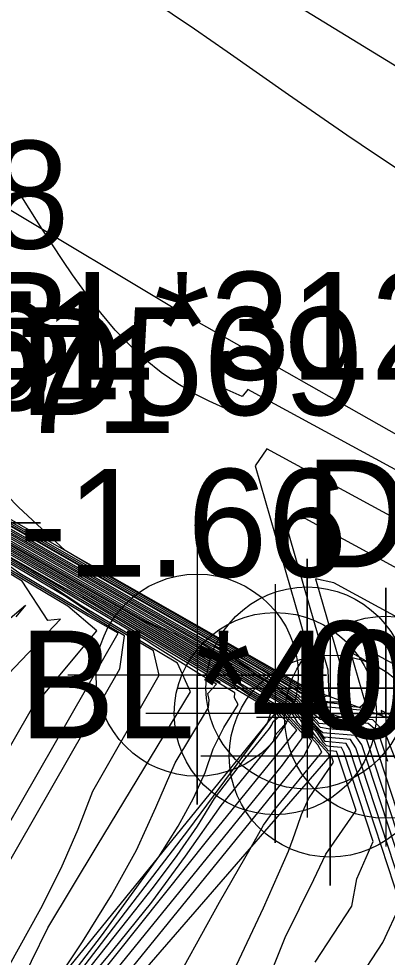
# Model space of a CAD drawing. Extents: x 2356077 to 2359823, y 225951 to 227822.
# Drawn here: x 2357225.12 to 2357233.67, y 226896.52 to 226918.29 of the extents above; entities that cross this region are included whole.
import ezdxf

# ---------------------------------------------------------------- set-up
doc = ezdxf.new("R2010")
doc.units = 0
for name, color, linetype in [('DTM Contours Major', 7, 'Continuous'), ('DTM Contours Minor', 7, 'Continuous'), ('Exist DTM Breakline', 7, 'Continuous'), ('Exist DTM Breakline Cogo Comment', 7, 'Continuous'), ('Exist DTM Breakline Cogo Point CELL', 7, 'Continuous'), ('Exist DTM Breakline Underwater', 7, 'Continuous'), ('Exist DTM Breakline Underwater Cogo Comment', 7, 'Continuous'), ('Exist DTM Breakline Underwater Cogo Point CELL', 7, 'Continuous'), ('Exist DTM Drainline Cogo Comment', 7, 'Continuous'), ('Exist DTM Drainline Cogo Elevation', 7, 'Continuous'), ('Exist DTM Drainline Cogo Number', 7, 'Continuous'), ('Exist DTM Drainline Cogo Point CELL', 7, 'Continuous'), ('Exist DTM Regular Point Underwater CELL', 7, 'Continuous'), ('Exist DTM Regular Point Underwater Cogo Elevation', 7, 'Continuous'), ('Exist DTM Regular Point Underwater Cogo Number', 7, 'Continuous'), ('Exist Roads EOP', 7, 'Continuous'), ('Exist Structure Minor Head and End Wall', 7, 'Continuous'), ('Exist Structure Minor Head and End Wall Cogo Comment', 7, 'Continuous'), ('Exist Structure Minor Head and End Wall Cogo Point CELL', 7, 'Continuous'), ('PH Exist DTM Breakline', 7, 'Continuous')]:
    doc.layers.add(name, color=color, linetype=linetype)

msp = doc.modelspace()

# ---------------------------------------------------------------- linework, layer by layer
at = {"layer": 'DTM Contours Major'}
for points in [[(2357237.424, 226904.758), (2357230.879, 226908.313), (2357230.606, 226907.918), (2357231.879, 226903.498), (2357231.951, 226902.711), (2357231.821, 226902.69), (2357231.807, 226902.698), (2357231.786, 226902.73), (2357231.781, 226902.736), (2357231.747, 226902.74), (2357231.757, 226902.752), (2357227.128, 226905.403), (2357226.195, 226905.957), (2357225.118, 226906.959), (2357224.074, 226908.028), (2357223.065, 226909.153), (2357222.097, 226910.321), (2357221.174, 226911.522), (2357220.301, 226912.744), (2357219.54, 226913.882), (2357218.821, 226915.009), (2357217.487, 226917.159), (2357216.862, 226918.146), (2357216.257, 226919.05)], [(2357233.856, 226901.132), (2357233.621, 226901.724), (2357233.331, 226902.029), (2357232.561, 226902.098), (2357232.352, 226902.158), (2357232.022, 226902.245), (2357231.925, 226902.314), (2357231.71, 226902.549), (2357231.653, 226902.548), (2357231.616, 226902.589), (2357230.902, 226903.036), (2357229.763, 226903.692), (2357228.837, 226904.215), (2357215.323, 226911.943), (2357214.385, 226912.462), (2357213.552, 226913.001), (2357213.07, 226913.366), (2357212.357, 226913.915), (2357212.14, 226914.11), (2357211.958, 226914.428), (2357211.816, 226914.803), (2357211.558, 226916.284), (2357211.532, 226916.933), (2357211.863, 226918.38)], [(2357228.957, 226896.315), (2357229.782, 226897.794), (2357230.516, 226899.075), (2357230.799, 226899.582), (2357231.065, 226899.945), (2357232.149, 226901.279), (2357232.062, 226901.444), (2357231.596, 226901.954), (2357231.494, 226902.129), (2357231.411, 226902.219), (2357231.268, 226902.363), (2357229.795, 226903.235), (2357228.026, 226904.29), (2357227.583, 226904.551), (2357217.879, 226910.101), (2357214.913, 226911.743), (2357212.683, 226913.186), (2357212.245, 226913.476), (2357211.933, 226913.716), (2357211.599, 226913.918), (2357211.446, 226914.035), (2357211.281, 226914.131), (2357210.863, 226914.181), (2357210.277, 226913.354)], [(2357226.474, 226895.911), (2357227.66, 226897.399), (2357228.247, 226898.146), (2357228.793, 226898.876), (2357229.269, 226899.56), (2357229.663, 226900.198), (2357230.336, 226901.079), (2357230.94, 226901.823), (2357230.989, 226901.91), (2357231.025, 226901.985), (2357231.163, 226902.1), (2357231.109, 226902.159), (2357231.077, 226902.188), (2357230.203, 226902.704), (2357230.137, 226902.789), (2357226.249, 226905.103), (2357219.161, 226909.157), (2357215.19, 226911.354), (2357211.64, 226913.653), (2357211.77, 226913.493), (2357211.574, 226913.08), (2357211.403, 226912.903), (2357211.13, 226912.654), (2357209.975, 226910.344)], [(2357224.873, 226896.277), (2357225.638, 226897.652), (2357226.106, 226898.588), (2357226.498, 226899.487), (2357226.837, 226900.37), (2357228.379, 226903.058), (2357228.246, 226903.623), (2357226.84, 226904.462), (2357226.222, 226904.878), (2357224.89, 226905.67), (2357220.461, 226908.202), (2357216.308, 226910.5), (2357215.76, 226910.793), (2357215.133, 226911.138), (2357213.789, 226912.01), (2357213.019, 226910.797), (2357211.796, 226909.239), (2357208.575, 226902.444)], [(2357234.435, 226896.825), (2357232.944, 226901.378), (2357232.82, 226901.567), (2357232.214, 226901.621), (2357232.224, 226901.591), (2357232.132, 226901.721), (2357231.982, 226901.909), (2357231.821, 226902.092), (2357231.649, 226902.272), (2357231.465, 226902.448), (2357231.309, 226902.58), (2357229.167, 226903.854), (2357216.708, 226910.981)], [(2357224.359, 226903.912), (2357225.28, 226904.683), (2357225.054, 226904.415)]]:
    msp.add_lwpolyline(points, dxfattribs=at)
at = {"layer": 'DTM Contours Minor'}
for points in [[(2357258.815, 226901.155), (2357254.058, 226903.658), (2357251.108, 226905.209), (2357248.057, 226906.82), (2357245.016, 226908.442), (2357242.096, 226910.021), (2357239.409, 226911.507), (2357238.293, 226912.138), (2357237.237, 226912.748), (2357236.23, 226913.344), (2357235.262, 226913.935), (2357234.32, 226914.53), (2357233.395, 226915.136), (2357232.729, 226915.587), (2357231.377, 226916.526), (2357229.955, 226917.523), (2357229.2, 226918.046), (2357226.653, 226919.767)], [(2357236.995, 226902.724), (2357232.432, 226905.204), (2357232.006, 226905.297), (2357232.73, 226902.782), (2357232.673, 226902.442), (2357232.531, 226902.433), (2357232.378, 226902.438), (2357232.214, 226902.454), (2357232.038, 226902.484), (2357231.856, 226902.523), (2357231.72, 226902.672), (2357231.669, 226902.707), (2357231.082, 226903.056), (2357214.383, 226912.604), (2357214.177, 226912.721), (2357213.984, 226912.846), (2357213.934, 226912.865), (2357213.856, 226912.935), (2357213.65, 226913.094), (2357213.57, 226913.183), (2357213.237, 226913.932), (2357212.325, 226919.168)], [(2357237.059, 226903.823), (2357231.766, 226906.699), (2357231.297, 226906.639), (2357232.291, 226903.188), (2357232.312, 226902.576), (2357232.175, 226902.557), (2357232.042, 226902.552), (2357231.932, 226902.562), (2357231.847, 226902.58), (2357231.83, 226902.617), (2357231.747, 226902.708), (2357231.375, 226902.93), (2357214.131, 226912.793), (2357214.096, 226912.811), (2357214.047, 226912.874), (2357213.631, 226914.098), (2357212.762, 226919.087)], [(2357233.712, 226902.153), (2357233.53, 226902.245), (2357233.546, 226902.123), (2357233.396, 226902.174), (2357233.204, 226902.238), (2357231.976, 226902.35), (2357231.912, 226902.393), (2357231.742, 226902.579), (2357231.612, 226902.691), (2357231.548, 226902.723), (2357231.657, 226902.641), (2357230.61, 226903.263), (2357214.947, 226912.221), (2357214.904, 226912.222), (2357214.325, 226912.542), (2357213.699, 226912.948), (2357213.515, 226913.082), (2357212.787, 226913.642), (2357212.617, 226913.801), (2357212.403, 226914.225), (2357212.245, 226914.766), (2357211.769, 226917.503), (2357211.843, 226917.941), (2357212.023, 226918.727)], [(2357233.681, 226901.057), (2357233.456, 226901.746), (2357233.224, 226901.937), (2357232.111, 226902.037), (2357231.935, 226902.179), (2357231.61, 226902.53), (2357231.337, 226902.71), (2357230.72, 226903.075), (2357229.757, 226903.681), (2357229.649, 226903.752), (2357222.713, 226907.715), (2357220.593, 226908.888), (2357215.481, 226911.809), (2357214.459, 226912.374), (2357213.394, 226913.062), (2357211.923, 226914.19), (2357211.663, 226914.418), (2357211.509, 226914.639), (2357211.381, 226914.875), (2357211.22, 226915.794), (2357211.289, 226916.227), (2357211.653, 226917.817), (2357211.304, 226917.911), (2357208.974, 226917.943)], [(2357237.877, 226905.644), (2357230.432, 226909.689), (2357230.306, 226909.524), (2357229.748, 226909.777), (2357229.86, 226909.39), (2357229.879, 226909.261), (2357229.538, 226909.418), (2357229.216, 226909.582), (2357228.811, 226909.82), (2357228.426, 226910.085), (2357228.059, 226910.379), (2357227.705, 226910.706), (2357227.361, 226911.067), (2357227.024, 226911.464), (2357226.808, 226911.741), (2357226.59, 226912.036), (2357226.37, 226912.348), (2357226.144, 226912.681), (2357225.668, 226913.41), (2357225.231, 226914.095), (2357224.752, 226914.835)], [(2357232.941, 226895.898), (2357233.569, 226896.857), (2357233.976, 226897.744), (2357232.803, 226901.326), (2357232.715, 226901.474), (2357232.232, 226901.52), (2357232.107, 226901.711), (2357231.897, 226901.95), (2357231.442, 226902.448), (2357231.15, 226902.625), (2357228.945, 226903.938), (2357216.576, 226911.013), (2357214.72, 226912.039), (2357214.387, 226912.248), (2357213.101, 226913.083), (2357212.786, 226913.292), (2357211.691, 226914.134), (2357211.528, 226914.252), (2357211.122, 226914.517), (2357211.014, 226914.538), (2357210.729, 226914.572), (2357210.539, 226914.621)], [(2357221.204, 226888.629), (2357231.241, 226900.975), (2357231.745, 226901.66), (2357231.192, 226902.265), (2357230.388, 226902.74), (2357229.994, 226903.025), (2357230.016, 226903.006), (2357227.066, 226904.763), (2357218.381, 226909.729), (2357215.024, 226911.588), (2357212.032, 226913.525), (2357212.048, 226913.473), (2357211.798, 226913.648), (2357211.498, 226913.88), (2357211.397, 226913.93), (2357211.144, 226913.96), (2357210.409, 226912.76), (2357210.492, 226913.043), (2357207.489, 226906.389), (2357206.848, 226904.827), (2357204.42, 226898.717), (2357203.713, 226896.699), (2357202.867, 226894.571)], [(2357226.189, 226894.354), (2357231.738, 226901.179), (2357231.917, 226901.537), (2357231.224, 226902.294), (2357230.229, 226902.883), (2357230.275, 226902.901), (2357227.329, 226904.654), (2357218.127, 226909.917), (2357214.969, 226911.665), (2357212.586, 226913.208), (2357212.126, 226913.51), (2357212.011, 226913.598), (2357211.982, 226913.603), (2357211.734, 226913.756), (2357211.474, 226913.956), (2357211.342, 226914.03), (2357211.004, 226914.071), (2357210.355, 226913.059)], [(2357226.856, 226895.918), (2357229.536, 226899.283), (2357231.569, 226901.787), (2357231.155, 226902.239), (2357230.091, 226902.866), (2357230.107, 226902.903), (2357226.792, 226904.877), (2357218.641, 226909.538), (2357215.078, 226911.51), (2357212.397, 226913.247), (2357211.882, 226913.54), (2357211.8, 226913.582), (2357211.648, 226913.706), (2357211.522, 226913.803), (2357211.452, 226913.829), (2357211.325, 226913.845), (2357210.63, 226912.604), (2357210.504, 226912.507), (2357210.667, 226912.914), (2357206.787, 226904.316), (2357205.959, 226902.343), (2357204.07, 226897.589), (2357203.511, 226895.944)], [(2357218.838, 226886.321), (2357227.04, 226897.017), (2357228.373, 226898.844), (2357228.816, 226899.558), (2357229.176, 226900.209), (2357229.449, 226900.804), (2357229.634, 226901.349), (2357229.882, 226901.845), (2357230.208, 226902.384), (2357230.124, 226902.539), (2357230.132, 226902.649), (2357229.548, 226903.006), (2357229.794, 226902.895), (2357225.707, 226905.329), (2357219.68, 226908.776), (2357215.314, 226911.191), (2357214.908, 226911.45), (2357214.317, 226911.793), (2357212.837, 226912.753), (2357212.3, 226912.48), (2357210.776, 226909.264), (2357209.366, 226906.947)], [(2357225.854, 226895.743), (2357226.603, 226896.872), (2357227.277, 226897.96), (2357227.852, 226899.002), (2357228.305, 226899.991), (2357228.748, 226901.03), (2357229.525, 226902.315), (2357229.536, 226902.493), (2357229.509, 226902.639), (2357229.711, 226902.849), (2357229.368, 226903.052), (2357228.275, 226903.733), (2357228.078, 226903.868), (2357225.436, 226905.442), (2357219.94, 226908.584), (2357215.381, 226911.107), (2357214.485, 226911.642), (2357213.157, 226912.504), (2357212.714, 226912.287), (2357210.315, 226907.224), (2357209.224, 226905.155), (2357208.083, 226902.812), (2357206.922, 226900.321), (2357204.595, 226895.667)], [(2357235.525, 226902.39), (2357233.193, 226903.657), (2357233.224, 226903.366), (2357232.82, 226903.592), (2357233.156, 226902.422), (2357233.034, 226902.308), (2357232.872, 226902.325), (2357232.698, 226902.353), (2357232.511, 226902.394), (2357232.306, 226902.422), (2357231.911, 226902.46), (2357231.724, 226902.645), (2357231.756, 226902.566), (2357231.683, 226902.646), (2357231.313, 226902.871), (2357230.765, 226903.196), (2357214.663, 226912.402)], [(2357225.036, 226895.656), (2357225.797, 226897.204), (2357226.939, 226899.102), (2357229.104, 226902.678), (2357228.801, 226903.342), (2357226.584, 226904.665), (2357225.862, 226905.142), (2357225.158, 226905.558), (2357220.201, 226908.393), (2357215.437, 226911.029), (2357215.071, 226911.261), (2357214.717, 226911.45), (2357213.481, 226912.252), (2357213.149, 226912.136), (2357207.687, 226900.612), (2357205.943, 226897.446), (2357206.795, 226895.944)], [(2357218.753, 226888.013), (2357227.469, 226903.211), (2357227.572, 226903.976), (2357225.149, 226905.422), (2357224.596, 226905.795), (2357220.723, 226908.011), (2357215.597, 226910.846), (2357215.276, 226911.003), (2357214.109, 226911.76), (2357213.583, 226910.92), (2357212.408, 226909.197), (2357211.82, 226908.225), (2357210.357, 226905.137), (2357210.019, 226903.946), (2357209.35, 226901.748), (2357209.99, 226900.619), (2357210.246, 226899.828), (2357210.477, 226898.974), (2357210.764, 226898.112), (2357210.207, 226898.24), (2357215.909, 226888.706)], [(2357235.334, 226895.043), (2357233.199, 226901.563), (2357233.021, 226901.752), (2357232.298, 226901.817), (2357232.117, 226901.844), (2357231.576, 226902.435), (2357231.373, 226902.592), (2357230.559, 226903.107), (2357230.658, 226903.065), (2357229.727, 226903.618), (2357216.193, 226911.36)], [(2357234.888, 226895.923), (2357233.08, 226901.445), (2357232.923, 226901.659), (2357232.178, 226901.726), (2357232.124, 226901.77), (2357231.478, 226902.477), (2357231.303, 226902.595), (2357231.169, 226902.711), (2357230.995, 226902.813), (2357230.836, 226902.925), (2357230.776, 226902.943), (2357229.39, 226903.77), (2357216.496, 226911.144)], [(2357231.995, 226896.407), (2357232.845, 226897.706), (2357232.962, 226898.339), (2357233.34, 226899.202), (2357232.662, 226901.275), (2357232.609, 226901.382), (2357232.329, 226901.408), (2357232.262, 226901.421), (2357232.189, 226901.502), (2357232.051, 226901.716), (2357231.406, 226902.422), (2357230.962, 226902.688), (2357228.726, 226904.02), (2357228.429, 226904.174), (2357217.045, 226910.684)], [(2357230.801, 226895.723), (2357231.299, 226896.976), (2357231.97, 226898.324), (2357232.247, 226898.909), (2357232.945, 226899.925), (2357232.517, 226901.232), (2357232.495, 226901.291), (2357232.355, 226901.304), (2357232.296, 226901.295), (2357232.274, 226901.343), (2357232.122, 226901.509), (2357232.005, 226901.657), (2357231.851, 226901.87), (2357231.367, 226902.399), (2357228.498, 226904.107), (2357228.156, 226904.287), (2357217.307, 226910.492)], [(2357230.11, 226896.204), (2357230.8, 226897.664), (2357231.377, 226898.978), (2357231.49, 226899.274), (2357231.591, 226899.557), (2357231.678, 226899.827), (2357231.846, 226900.196), (2357232.42, 226901.047), (2357232.376, 226901.18), (2357232.358, 226901.185), (2357232.35, 226901.202), (2357232.33, 226901.207), (2357232.305, 226901.244), (2357231.795, 226901.802), (2357231.665, 226902.007), (2357231.329, 226902.375), (2357229.517, 226903.45), (2357228.272, 226904.193), (2357227.883, 226904.401), (2357217.57, 226910.299)], [(2357234.044, 226899.467), (2357233.332, 226901.641), (2357233.123, 226901.844), (2357232.089, 226901.939), (2357231.595, 226902.48), (2357231.395, 226902.627), (2357230.652, 226903.067), (2357230.138, 226903.418), (2357230.285, 226903.335), (2357229.706, 226903.686), (2357229.586, 226903.743), (2357218.396, 226910.142)], [(2357225.35, 226894.325), (2357227.308, 226896.672), (2357228.206, 226897.794), (2357228.993, 226898.862), (2357229.817, 226900.035), (2357231.031, 226901.528), (2357231.07, 226901.67), (2357231.339, 226901.973), (2357231.118, 226902.212), (2357230.432, 226902.617), (2357230.022, 226902.905), (2357226.521, 226904.99), (2357218.9, 226909.348)], [(2357238.901, 226874.819), (2357236.525, 226876.052), (2357229.684, 226879.956), (2357224.75, 226882.878), (2357223.73, 226883.469), (2357223.037, 226884.013), (2357219.781, 226885.873), (2357219.03, 226886.387), (2357229.069, 226899.479), (2357230.892, 226901.945), (2357230.985, 226902.237), (2357231.039, 226902.209), (2357229.028, 226903.4), (2357226.593, 226904.852), (2357225.975, 226905.198), (2357219.406, 226908.954)], [(2357224.887, 226903.094), (2357226.091, 226904.358), (2357225.795, 226904.326), (2357225.202, 226905.244), (2357224.083, 226905.912)], [(2357218.543, 226888.551), (2357227.425, 226904.039), (2357226.729, 226904.431), (2357224.902, 226905.521)], [(2357219.193, 226891.425), (2357225.416, 226902.276), (2357226.936, 226904.091), (2357226.259, 226904.662), (2357224.911, 226905.467)]]:
    msp.add_lwpolyline(points, dxfattribs=at)
at = {"layer": 'Exist DTM Breakline'}
msp.add_lwpolyline([(2357271.839, 226810.793), (2357233.688, 226822.752), (2357256.15, 226865.111), (2357219.602, 226886.502), (2357232.348, 226901.185)], dxfattribs=at)
at = {"layer": 'Exist DTM Breakline Cogo Point CELL'}
msp.add_lwpolyline([(2357232.348, 226904.185), (2357232.348, 226898.185), (2357232.348, 226901.185), (2357235.348, 226901.185), (2357229.348, 226901.185)], dxfattribs=at)
msp.add_circle((2357232.348, 226901.185), 2.344, dxfattribs=at)
at = {"layer": 'Exist DTM Breakline Underwater'}
msp.add_lwpolyline([(2357271.485, 226810.176), (2357230.992, 226822.359), (2357255.147, 226864.969), (2357217.975, 226886.043), (2357231.073, 226902.169)], dxfattribs=at)
at = {"layer": 'Exist DTM Breakline Underwater Cogo Point CELL'}
msp.add_lwpolyline([(2357231.073, 226905.169), (2357231.073, 226899.169), (2357231.073, 226902.169), (2357234.073, 226902.169), (2357228.073, 226902.169)], dxfattribs=at)
msp.add_circle((2357231.073, 226902.169), 2.344, dxfattribs=at)
at = {"layer": 'Exist DTM Drainline Cogo Point CELL'}
msp.add_lwpolyline([(2357222.627, 226909.595), (2357222.627, 226903.595), (2357222.627, 226906.595), (2357225.627, 226906.595), (2357219.627, 226906.595)], dxfattribs=at)
msp.add_lwpolyline([(2357222.627, 226909.595), (2357222.627, 226903.595), (2357222.627, 226906.595), (2357225.627, 226906.595), (2357219.627, 226906.595)], dxfattribs=at)
at = {"layer": 'Exist DTM Regular Point Underwater CELL'}
msp.add_lwpolyline([(2357229.26, 226906.062), (2357229.26, 226900.062), (2357229.26, 226903.062), (2357232.26, 226903.062), (2357226.26, 226903.062)], dxfattribs=at)
msp.add_circle((2357229.26, 226903.062), 2.344, dxfattribs=at)
at = {"layer": 'Exist Roads EOP'}
msp.add_lwpolyline([(2357548.158, 226751.097), (2357551.518, 226748.955), (2357539.932, 226730.044), (2357536.732, 226732.588), (2357457.094, 226780.918), (2357368.575, 226834.971), (2357285.95, 226885.112), (2357202.56, 226936.462), (2357119.743, 226986.718), (2357040.047, 227034.838), (2356959.55, 227083.993), (2356876.77, 227134.388), (2356794.33, 227184.148), (2356716.529, 227232.438), (2356632.17, 227283.448), (2356547.589, 227334.799), (2356465.16, 227384.805), (2356376.528, 227438.798), (2356293.908, 227488.913), (2356217.843, 227535.566)], dxfattribs=at)
at = {"layer": 'Exist Structure Minor Head and End Wall'}
msp.add_lwpolyline([(2357210.897, 226914.915), (2357214.12, 226912.827), (2357231.808, 226902.763), (2357233.633, 226902.085)], dxfattribs=at)
at = {"layer": 'Exist Structure Minor Head and End Wall Cogo Point CELL'}
for points in [[(2357228.808, 226902.763), (2357234.808, 226902.763), (2357231.808, 226902.763), (2357231.808, 226905.763), (2357231.808, 226899.763)], [(2357230.633, 226902.085), (2357236.633, 226902.085), (2357233.633, 226902.085), (2357233.633, 226905.085), (2357233.633, 226899.085)]]:
    msp.add_lwpolyline(points, dxfattribs=at)
for centre in [(2357231.808, 226902.763), (2357233.633, 226902.085)]:
    msp.add_circle(centre, 2.344, dxfattribs=at)
at = {"layer": 'PH Exist DTM Breakline'}
msp.add_lwpolyline([(2357134.751, 226970.426), (2357158.028, 226955.6), (2357176.952, 226945.122), (2357197.905, 226932.262), (2357212.892, 226921.066), (2357229.01, 226911.408), (2357243.825, 226903.007), (2357264.516, 226891.487), (2357285.525, 226878.969), (2357309.065, 226864.903), (2357332.833, 226850.108), (2357352.43, 226838.187), (2357373.686, 226825.25), (2357394.277, 226813), (2357414.012, 226801.184), (2357434.963, 226788.955), (2357455.092, 226776.87), (2357475.043, 226763.829)], dxfattribs=at)

# ---------------------------------------------------------------- texts
at = {"layer": 'Exist DTM Breakline Cogo Comment'}
msp.add_text('BL*40051', height=2.5, dxfattribs=at).set_placement((2357212.845, 226909.462))
at = {"layer": 'Exist DTM Breakline Underwater Cogo Comment'}
msp.add_text('BL*40071', height=2.5, dxfattribs=at).set_placement((2357214.073, 226908.681))
at = {"layer": 'Exist DTM Drainline Cogo Comment'}
msp.add_text('BL*40031', height=2.5, dxfattribs=at).set_placement((2357225.127, 226901.595))
msp.add_text('BL*40031', height=2.5, dxfattribs=at).set_placement((2357225.127, 226901.595))
at = {"layer": 'Exist DTM Drainline Cogo Elevation'}
msp.add_text('-1.66', height=2.5, dxfattribs=at).set_placement((2357225.127, 226905.345))
msp.add_text('-1.66', height=2.5, dxfattribs=at).set_placement((2357225.127, 226905.345))
at = {"layer": 'Exist DTM Drainline Cogo Number'}
msp.add_text('D569', height=2.5, dxfattribs=at).set_placement((2357225.127, 226909.095))
msp.add_text('D569', height=2.5, dxfattribs=at).set_placement((2357225.127, 226909.095))
at = {"layer": 'Exist DTM Regular Point Underwater Cogo Elevation'}
for s, p in [('-1.26', (2357218.307, 226909.207)), ('0.08', (2357231.76, 226901.812))]:
    msp.add_text(s, height=2.5, dxfattribs=at).set_placement(p)
at = {"layer": 'Exist DTM Regular Point Underwater Cogo Number'}
for s, p in [('D568', (2357218.307, 226912.957)), ('D570', (2357231.76, 226905.562))]:
    msp.add_text(s, height=2.5, dxfattribs=at).set_placement(p)
at = {"layer": 'Exist Structure Minor Head and End Wall Cogo Comment'}
msp.add_text('CONC BL*3120', height=2.5, dxfattribs=at).set_placement((2357213.397, 226909.915))

doc.saveas('drawing.dxf')
